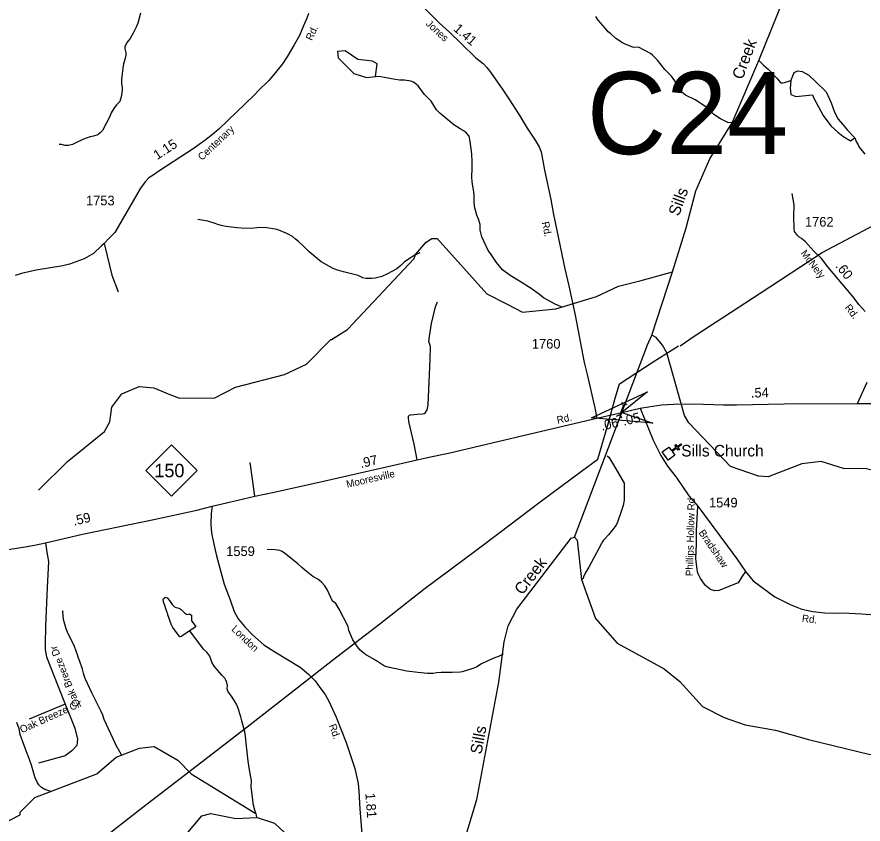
# Model space of a CAD drawing. Extents: x 1473865 to 1648260, y 639067 to 773536.
# Drawn here: x 1483529 to 1494517, y 680616 to 691090 of the extents above; entities that cross this region are included whole.
import ezdxf

# ---------------------------------------------------------------- set-up
doc = ezdxf.new("R2010")
doc.units = 0
for name, color, linetype in [('Exist Cultural Church CELL', 7, 'Continuous'), ('Exist Cultural Church Label', 7, 'Continuous'), ('Exist Hydrographic Creek Single Shore', 7, 'Continuous'), ('Exist Hydrographic Creek Single Shore Label', 7, 'Continuous'), ('Exist Hydrographic Misc Water Feature', 7, 'Continuous'), ('Exist Hydrographic Pond Under 1500 Sq Ft', 7, 'Continuous'), ('Exist Road Non-System Type 51', 7, 'Continuous'), ('Exist Road Non-System Type 51 Label', 7, 'Continuous'), ('Exist Road Primary NC Attributed', 7, 'Continuous'), ('Exist Road Primary NC Label', 7, 'Continuous'), ('Exist Road Primary NC Mileage Hundredths English Label', 7, 'Continuous'), ('Exist Road Primary NC Shield CELL', 7, 'Continuous'), ('Exist Road Primary NC Shield Number Label', 7, 'Continuous'), ('Exist Road Secondary Mileage Hundredths English Label', 7, 'Continuous'), ('Exist Road Secondary Structure Culvert Attributed CELL', 7, 'Continuous'), ('Exist Road Secondary Structure Culvert CELL', 7, 'Continuous'), ('Exist Road Secondary Structure Culvert Number Label', 7, 'Continuous'), ('Exist Road Secondary Type 51 Attributed', 7, 'Continuous'), ('Exist Road Secondary Type 51 Label', 7, 'Continuous'), ('Exist Road Secondary Type 51 Number Label', 7, 'Continuous'), ('Exist Utilities Electrical Transmission Line', 7, 'Continuous')]:
    doc.layers.add(name, color=color, linetype=linetype)

msp = doc.modelspace()

# ---------------------------------------------------------------- linework, layer by layer
at = {"layer": 'Exist Cultural Church CELL'}
msp.add_lwpolyline([(1491994, 685508), (1492028, 685462), (1492090, 685507), (1492071, 685533), (1492084, 685542), (1492103, 685516), (1492151, 685551), (1492161, 685538), (1492112, 685503), (1492131, 685477), (1492118, 685468), (1492099, 685494), (1492037, 685449), (1492071, 685403), (1491985, 685340), (1491908, 685446)], close=True, dxfattribs=at)
at = {"layer": 'Exist Hydrographic Creek Single Shore'}
for p, q in [((1491773, 686959), (1492042, 687784)), ((1491716, 686834), (1491773, 686959))]:
    msp.add_line(p, q, dxfattribs=at)
for points in [[(1492042, 687784), (1492218, 688355), (1492346, 688835), (1492529, 689249), (1492819, 689717), (1493165, 690526), (1493492, 691342), (1493638, 691860), (1493751, 692433), (1493822, 692711), (1493926, 692933), (1494346, 693151), (1494650, 693374)], [(1487616, 686903), (1487823, 687032), (1488689, 687954), (1488706, 688009), (1488843, 688167), (1488918, 688215), (1488985, 688214), (1489631, 687495), (1489904, 687358), (1490094, 687257), (1490528, 687303), (1491056, 687463), (1491342, 687598), (1491635, 687668), (1492042, 687784)], [(1490770, 684340), (1491386, 685958), (1491716, 686834)], [(1489292, 680247), (1489503, 680936), (1489788, 682456), (1489855, 682980), (1489909, 683189), (1490021, 683403), (1490728, 684325), (1490770, 684340)], [(1490770, 684340), (1490803, 684300), (1490861, 683790), (1491044, 683284), (1491322, 682964), (1491933, 682630), (1492139, 682468), (1492433, 682143), (1492714, 682000), (1492988, 681903), (1493379, 681836), (1493810, 681712), (1494609, 681520), (1494791, 681529), (1495038, 681747), (1495115, 681750), (1495236, 681833), (1495468, 682151), (1495535, 682176), (1495676, 682140), (1496003, 682200), (1496155, 682341), (1496617, 682532), (1496967, 682551)], [(1483429, 680664), (1483572, 680737), (1483573, 680770), (1483760, 680959), (1484565, 681268), (1484819, 681483), (1485121, 681602), (1485313, 681624), (1485619, 681444), (1485791, 681266), (1486632, 680751), (1486640, 680701)], [(1488151, 679358), (1487495, 679985), (1487200, 680326), (1486880, 680621), (1486640, 680701)]]:
    msp.add_lwpolyline(points, dxfattribs=at)
at = {"layer": 'Exist Hydrographic Misc Water Feature'}
msp.add_line((1487604, 686904), (1487616, 686903), dxfattribs=at)
for points in [[(1485134, 691138), (1485098, 691011), (1485078, 690959), (1485040, 690880), (1485023, 690848), (1484998, 690809), (1484961, 690762), (1484932, 690706), (1484932, 690674), (1484943, 690626), (1484942, 690594), (1484929, 690538), (1484912, 690483), (1484903, 690425), (1484889, 690279), (1484888, 690223), (1484895, 690175), (1484894, 690143), (1484885, 690072), (1484864, 689992), (1484823, 689949), (1484788, 689901), (1484753, 689846), (1484734, 689799), (1484639, 689615), (1484612, 689585), (1484580, 689560), (1484524, 689543), (1484479, 689534), (1484415, 689513), (1484322, 689471), (1484250, 689436), (1484217, 689425), (1484201, 689421), (1484153, 689422), (1484110, 689435), (1484078, 689433)], [(1492819, 689717), (1492760, 689719), (1492665, 689768), (1492578, 689826), (1492524, 689879), (1492476, 689924), (1492337, 690014), (1492210, 690077), (1492187, 690095), (1492163, 690120), (1492136, 690152), (1492104, 690193), (1492071, 690261), (1492031, 690321), (1491944, 690410), (1491848, 690527), (1491784, 690595), (1491758, 690617), (1491601, 690696), (1491537, 690693), (1491418, 690743), (1491394, 690754), (1491307, 690811), (1491240, 690869), (1491209, 690897), (1491166, 690943), (1491079, 691046), (1491048, 691096)], [(1493165, 690526), (1493225, 690463), (1493285, 690414), (1493399, 690294)], [(1493577, 690259), (1493624, 690371), (1493669, 690389), (1493727, 690384), (1493812, 690336), (1493899, 690252), (1494037, 690117), (1494103, 689974), (1494148, 689855), (1494195, 689762), (1494251, 689699), (1494314, 689619)], [(1490616, 687319), (1490518, 687361), (1490367, 687446), (1490316, 687490), (1490205, 687568), (1490055, 687659), (1489936, 687733), (1489833, 687807), (1489755, 687905), (1489677, 688020), (1489650, 688061), (1489567, 688236), (1489545, 688324), (1489544, 688396), (1489525, 688465), (1489500, 688517), (1489472, 688630), (1489465, 688694), (1489467, 688782), (1489464, 688822), (1489441, 688948), (1489437, 689014), (1489441, 689122), (1489442, 689210), (1489436, 689314), (1489415, 689474), (1489400, 689542), (1489353, 689599), (1489286, 689636), (1489203, 689692), (1489022, 689841), (1488978, 689886), (1488908, 689995), (1488820, 690085), (1488738, 690194), (1488720, 690213), (1488681, 690242), (1488643, 690256), (1488561, 690270), (1488497, 690271), (1488441, 690280), (1488302, 690303), (1488254, 690312), (1488187, 690316)], [(1493399, 690294), (1493440, 690244), (1493453, 690237), (1493473, 690234), (1493495, 690238), (1493522, 690246), (1493543, 690254), (1493561, 690260), (1493577, 690259)], [(1493577, 690259), (1493569, 690164), (1493579, 690085), (1493643, 690056), (1493860, 690080), (1493878, 690035), (1493997, 689812), (1494100, 689677), (1494190, 689593), (1494256, 689542), (1494354, 689482), (1494411, 689520)], [(1494314, 689619), (1494335, 689600), (1494386, 689545), (1494411, 689520), (1494423, 689487), (1494427, 689473), (1494455, 689429), (1494468, 689402), (1494540, 689311)], [(1488761, 688027), (1488697, 687997), (1488616, 687948), (1488559, 687907), (1488514, 687864), (1488461, 687821), (1488340, 687758), (1488268, 687721), (1488179, 687699), (1488139, 687696), (1488059, 687697), (1488019, 687706), (1487960, 687733), (1487771, 687782), (1487677, 687808), (1487625, 687829), (1487479, 687912), (1487324, 688040), (1487258, 688106), (1487186, 688177), (1487148, 688208), (1487107, 688239), (1487034, 688280), (1486910, 688330), (1486747, 688357), (1486643, 688355), (1486570, 688345), (1486443, 688347), (1486383, 688352), (1486247, 688371), (1486199, 688380), (1486183, 688384), (1486127, 688401), (1486104, 688410), (1486008, 688439), (1485880, 688462)], [(1483811, 684950), (1484184, 685320), (1484666, 685711), (1484735, 685837), (1484763, 686027), (1484891, 686199), (1485118, 686296), (1485309, 686276), (1485516, 686189), (1485640, 686144), (1486099, 686145), (1486368, 686284), (1487004, 686448), (1487290, 686583), (1487604, 686904)], [(1491913, 686830), (1491831, 686932), (1491773, 686959)], [(1498377, 684768), (1498105, 684750), (1497840, 684828), (1497615, 684832), (1497192, 684966), (1496899, 684886), (1496658, 684924), (1496357, 684887), (1495582, 684900), (1495010, 685095), (1494843, 685105), (1494670, 685200), (1494562, 685226), (1494262, 685232), (1493972, 685320), (1493721, 685292), (1493285, 685123), (1493160, 685132), (1492795, 685258), (1492254, 685824), (1492197, 685917), (1491970, 686729), (1491913, 686830)], [(1491192, 685396), (1491215, 685376), (1491276, 685278), (1491414, 685040), (1491416, 685013), (1491416, 684821), (1491401, 684751), (1491380, 684685), (1491327, 684534), (1491310, 684494), (1491265, 684432), (1491211, 684370), (1491163, 684318), (1491146, 684298), (1491136, 684285), (1491119, 684256), (1490956, 683951), (1490908, 683872), (1490887, 683823), (1490884, 683803), (1490861, 683790)], [(1489844, 682820), (1489773, 682787), (1489757, 682783), (1489701, 682760), (1489636, 682729), (1489564, 682693), (1489502, 682657), (1489499, 682652), (1489438, 682629), (1489310, 682592), (1489286, 682588), (1489182, 682582), (1489038, 682581), (1488982, 682578), (1488934, 682571), (1488862, 682571), (1488734, 682582), (1488594, 682601), (1488367, 682649), (1488303, 682666), (1488197, 682734), (1488054, 682817), (1488011, 682850), (1487987, 682872), (1487952, 682915), (1487890, 683006), (1487838, 683128), (1487829, 683179), (1487713, 683405), (1487670, 683478), (1487627, 683507), (1487561, 683652), (1487526, 683706), (1487485, 683753), (1487436, 683794), (1487373, 683827), (1487284, 683897), (1487230, 683944), (1487176, 683991), (1487042, 684101), (1486973, 684153), (1486945, 684165), (1486883, 684176), (1486779, 684180)], [(1485774, 683125), (1485766, 683120), (1485671, 683054), (1485655, 683046), (1485647, 683046), (1485641, 683050), (1485553, 683168), (1485547, 683182), (1485541, 683188), (1485518, 683243), (1485507, 683283), (1485488, 683331), (1485488, 683339), (1485480, 683355), (1485480, 683363), (1485457, 683420), (1485458, 683428), (1485431, 683500), (1485427, 683528), (1485434, 683544), (1485452, 683558), (1485460, 683559), (1485480, 683553), (1485509, 683519), (1485544, 683466), (1485574, 683435), (1485598, 683425), (1485637, 683416), (1485661, 683402), (1485708, 683353), (1485732, 683338), (1485748, 683334), (1485770, 683342), (1485788, 683333), (1485794, 683325), (1485795, 683269), (1485798, 683253), (1485852, 683179), (1485843, 683172), (1485774, 683125)], [(1484891, 681504), (1484845, 681592), (1484837, 681600), (1484748, 681786), (1484664, 681971), (1484644, 682028), (1484625, 682076), (1484502, 682318), (1484444, 682439), (1484417, 682504), (1484402, 682544), (1484394, 682576), (1484379, 682624), (1484341, 682737), (1484330, 682769), (1484319, 682801), (1484277, 682918), (1484188, 683104), (1484169, 683148), (1484135, 683269), (1484128, 683319), (1484127, 683373), (1484129, 683389)], [(1486633, 680753), (1486618, 680795), (1486603, 680862), (1486571, 681100), (1486577, 681176), (1486551, 681320), (1486533, 681433), (1486509, 681627), (1486499, 681753), (1486488, 681813), (1486451, 681954), (1486436, 682006), (1486421, 682058), (1486413, 682082), (1486398, 682127), (1486379, 682173), (1486359, 682208), (1486324, 682264), (1486278, 682329), (1486268, 682340), (1486260, 682370), (1486263, 682415), (1486252, 682469), (1486244, 682485), (1486227, 682510), (1486192, 682546), (1486092, 682666), (1486061, 682717), (1486034, 682793), (1485995, 682846), (1485952, 682887), (1485774, 683125)], [(1483984, 681035), (1483893, 681066), (1483848, 681091), (1483814, 681124), (1483797, 681152), (1483766, 681217), (1483751, 681257), (1483717, 681382), (1483675, 681502), (1483667, 681518), (1483572, 681776), (1483558, 681852), (1483528, 681935)], [(1485531, 680195), (1485591, 680319), (1485932, 680722), (1486049, 680752), (1486373, 680690), (1486640, 680701)]]:
    msp.add_lwpolyline(points, dxfattribs=at)
at = {"layer": 'Exist Hydrographic Pond Under 1500 Sq Ft'}
msp.add_lwpolyline([(1488070, 690302), (1488187, 690316), (1488206, 690483), (1488148, 690517), (1487957, 690538), (1487792, 690649), (1487692, 690641), (1487699, 690559), (1487904, 690355), (1488070, 690302)], dxfattribs=at)
at = {"layer": 'Exist Road Non-System Type 51'}
for points in [[(1484660, 688148), (1484699, 687992), (1484763, 687737), (1484844, 687523)], [(1488727, 685344), (1488686, 685544), (1488617, 685840), (1488614, 685892), (1488616, 685909), (1488627, 685922), (1488640, 685927), (1488727, 685936), (1488801, 685939), (1488819, 685944), (1488833, 685956), (1488855, 685992), (1488869, 686057), (1488894, 686647), (1488898, 686813), (1488876, 686878), (1488886, 686944), (1488914, 687110), (1488938, 687222), (1488963, 687327), (1488989, 687394)], [(1486618, 684871), (1486588, 685093), (1486559, 685310)], [(1492989, 683892), (1492941, 683825), (1492897, 683747), (1492645, 683645), (1492591, 683642), (1492535, 683658), (1492472, 683710), (1492408, 683802), (1492376, 683862), (1492368, 683890), (1492364, 683922), (1492346, 684056), (1492355, 684254), (1492356, 684422), (1492370, 684741)], [(1483900, 684266), (1483918, 684144), (1483937, 684023), (1483924, 683687), (1483900, 683182), (1483894, 682950), (1483894, 682883), (1483912, 682786), (1484065, 682402), (1484156, 682170)], [(1484156, 682170), (1483687, 681975)], [(1484156, 682170), (1484283, 681862), (1484314, 681716), (1484308, 681637), (1484241, 681564), (1484156, 681503), (1483808, 681405)]]:
    msp.add_lwpolyline(points, dxfattribs=at)
at = {"layer": 'Exist Road Primary NC Attributed'}
for points in [[(1494446, 686072), (1494670, 686075), (1494768, 686075), (1495145, 686080), (1495569, 686077), (1495844, 686085), (1495885, 686092), (1496836, 686053)], [(1491059, 685885), (1491386, 685958), (1491623, 686015)], [(1491623, 686015), (1491729, 686032), (1491898, 686056), (1492057, 686064), (1492313, 686068), (1492704, 686055), (1492873, 686058), (1493492, 686070), (1494446, 686072)], [(1486063, 684742), (1486326, 684802), (1486618, 684871), (1486870, 684923), (1487510, 685064), (1488727, 685344), (1488900, 685383), (1489134, 685431), (1490196, 685679), (1491059, 685885)], [(1482997, 684158), (1483180, 684155), (1483302, 684176), (1483440, 684184), (1483637, 684212), (1483756, 684236), (1483900, 684266), (1484382, 684378), (1485307, 684569), (1485864, 684691), (1486063, 684742)]]:
    msp.add_lwpolyline(points, dxfattribs=at)
at = {"layer": 'Exist Road Primary NC Shield CELL'}
msp.add_lwpolyline([(1485204, 685206), (1485537, 685539), (1485870, 685206), (1485537, 684873)], close=True, dxfattribs=at)
at = {"layer": 'Exist Road Secondary Structure Culvert Attributed CELL'}
msp.add_lwpolyline([(1491789, 685819), (1490992, 685889), (1491717, 686227), (1491386, 685958)], close=True, dxfattribs=at)
at = {"layer": 'Exist Road Secondary Structure Culvert CELL'}
for p, q in [((1491382, 686089), (1491404, 686043)), ((1491362, 685930), (1491404, 686043)), ((1491451, 686063), (1491404, 686043)), ((1491316, 685910), (1491362, 685930)), ((1491385, 685884), (1491362, 685930))]:
    msp.add_line(p, q, dxfattribs=at)
at = {"layer": 'Exist Road Secondary Type 51 Attributed'}
for points in [[(1488768, 691256), (1489018, 691011), (1489145, 690893), (1489293, 690748), (1489490, 690561), (1489583, 690485), (1489630, 690436), (1489680, 690372), (1489840, 690145), (1489918, 690027), (1490051, 689819), (1490154, 689647), (1490257, 689493), (1490309, 689405), (1490336, 689340), (1490381, 689103), (1490462, 688722), (1490497, 688528), (1490644, 687823), (1490697, 687599), (1490777, 687220), (1490895, 686606), (1490932, 686448), (1491032, 686016), (1491059, 685885)], [(1487315, 691135), (1487295, 691076), (1487249, 690973), (1487197, 690851), (1487129, 690728), (1487044, 690582), (1486976, 690483), (1486869, 690349), (1486799, 690267), (1486668, 690136), (1486612, 690074), (1486150, 689633), (1486070, 689564), (1485971, 689485), (1485897, 689434), (1485830, 689388), (1485383, 689098), (1485310, 689047), (1485242, 689000), (1485196, 688949), (1485136, 688866), (1484799, 688293), (1484725, 688217), (1484660, 688148), (1484627, 688118), (1484523, 688022), (1484463, 687984), (1484401, 687950), (1484213, 687882), (1484126, 687860), (1483780, 687806), (1483590, 687762), (1483508, 687735)], [(1494543, 687266), (1494467, 687355), (1494383, 687460), (1494058, 687846), (1493975, 687954), (1493884, 688044), (1493771, 688171), (1493718, 688216), (1493686, 688232), (1493664, 688253), (1493628, 688306), (1493622, 688339), (1493616, 688494), (1493622, 688650), (1493598, 688799)], [(1494446, 686072), (1494572, 686352)], [(1491623, 686015), (1491793, 685596), (1491890, 685398), (1491977, 685261), (1492089, 685118), (1492255, 684877), (1492370, 684741), (1492543, 684508), (1492756, 684224), (1492876, 684056), (1492989, 683892), (1493090, 683774), (1493372, 683564), (1493572, 683467), (1493723, 683403), (1493863, 683374), (1494020, 683355), (1494182, 683353), (1494252, 683356), (1494499, 683343), (1494790, 683323)], [(1486063, 684742), (1486052, 684648), (1486047, 684502), (1486055, 684396), (1486085, 684246), (1486119, 684096), (1486220, 683731), (1486299, 683526), (1486351, 683376), (1486400, 683281), (1486490, 683175), (1486590, 683070), (1486736, 682942), (1486879, 682853), (1487207, 682653), (1487317, 682563), (1487403, 682473), (1487464, 682389), (1487534, 682298), (1487585, 682204), (1487674, 682002), (1487805, 681673), (1487916, 681337), (1487961, 681144), (1487967, 681044), (1487982, 680813), (1488007, 680488)]]:
    msp.add_lwpolyline(points, dxfattribs=at)
at = {"layer": 'Exist Utilities Electrical Transmission Line'}
for points in [[(1492140, 686821), (1492336, 686958), (1493168, 687498), (1493986, 688033), (1494593, 688353), (1495241, 688698), (1496037, 689120), (1496924, 689608), (1497506, 689934)], [(1484431, 680263), (1485166, 680834), (1485816, 681336), (1486479, 681849), (1487070, 682307), (1487629, 682744), (1488241, 683215), (1488812, 683664), (1489507, 684177), (1489786, 684389), (1490325, 684797), (1490859, 685194), (1491072, 685349), (1491207, 685810), (1491297, 686143), (1491354, 686330), (1491793, 686615), (1492120, 686822)]]:
    msp.add_lwpolyline(points, dxfattribs=at)

# ---------------------------------------------------------------- texts
at = {"layer": 'Exist Cultural Church Label'}
msp.add_text('Sills Church', height=150, dxfattribs=at).set_placement((1492156, 685386))
at = {"layer": 'Exist Hydrographic Creek Single Shore Label'}
for s, rotation, p in [('Creek', 69.2744, (1492950, 690267)), ('Sills', 70.1132, (1492125, 688496)), ('Creek', 52.4937, (1490094, 683580)), ('Sills', 79.3841, (1489561, 681515))]:
    msp.add_text(s, height=150, rotation=rotation, dxfattribs=at).set_placement(p)
at = {"layer": 'Exist Road Non-System Type 51 Label'}
for s, rotation, p in [('Phillips Hollow Rd', 88.537, (1492308, 683831)), ('Oak Breeze Dr', 111.411, (1484350, 682159)), ('Oak Breeze Cir', 24.3243, (1483593, 681793))]:
    msp.add_text(s, height=95, rotation=rotation, dxfattribs=at).set_placement(p)
at = {"layer": 'Exist Road Primary NC Label'}
for s, rotation, p in [('Rd.', 12.7062, (1490551, 685810)), ('Mooresville', 12.9547, (1487818, 684978))]:
    msp.add_text(s, height=95, rotation=rotation, dxfattribs=at).set_placement(p)
at = {"layer": 'Exist Road Primary NC Mileage Hundredths English Label'}
for s, rotation, p in [('.54', 1.112, (1493061, 686150)), ('.06', 12.7442, (1491125, 685721)), ('.05', 13.3505, (1491409, 685785)), ('.97', 12.9547, (1487997, 685234)), ('.59', 13.0815, (1484270, 684488))]:
    msp.add_text(s, height=125, rotation=rotation, dxfattribs=at).set_placement(p)
at = {"layer": 'Exist Road Primary NC Shield Number Label'}
msp.add_text('150', height=175, dxfattribs=at).set_placement((1485314, 685116))
at = {"layer": 'Exist Road Secondary Mileage Hundredths English Label'}
for s, rotation, p in [('1.41', 318.9197, (1489189, 690922)), ('1.15', 32.9247, (1485351, 689232)), ('.60', 308.6039, (1494152, 687852)), ('1.81', 274.3828, (1488053, 681015))]:
    msp.add_text(s, height=125, rotation=rotation, dxfattribs=at).set_placement(p)
at = {"layer": 'Exist Road Secondary Structure Culvert Number Label'}
msp.add_text('C24', height=1066.3, dxfattribs=at).set_placement((1490930, 689310))
at = {"layer": 'Exist Road Secondary Type 51 Label'}
for s, rotation, p in [('Jones', 317.2428, (1488832, 690992)), ('Rd.', 64.6163, (1487359, 690775)), ('Centenary', 43.2282, (1485932, 689221)), ('Rd.', 281.5842, (1490344, 688424)), ('McNely', 307.4866, (1493701, 688022)), ('Rd.', 307.5595, (1494274, 687317)), ('Bradshaw', 304.55, (1492376, 684397)), ('Rd.', 353.2783, (1493719, 683241)), ('London', 316.223, (1486307, 683136)), ('Rd.', 289.7661, (1487579, 681895))]:
    msp.add_text(s, height=95, rotation=rotation, dxfattribs=at).set_placement(p)
at = {"layer": 'Exist Road Secondary Type 51 Number Label'}
for s, p in [('1753', (1484426, 688645)), ('1762', (1493762, 688369)), ('1760', (1490216, 686786)), ('1549', (1492516, 684725)), ('1559', (1486247, 684094))]:
    msp.add_text(s, height=125, dxfattribs=at).set_placement(p)

doc.saveas('drawing.dxf')
